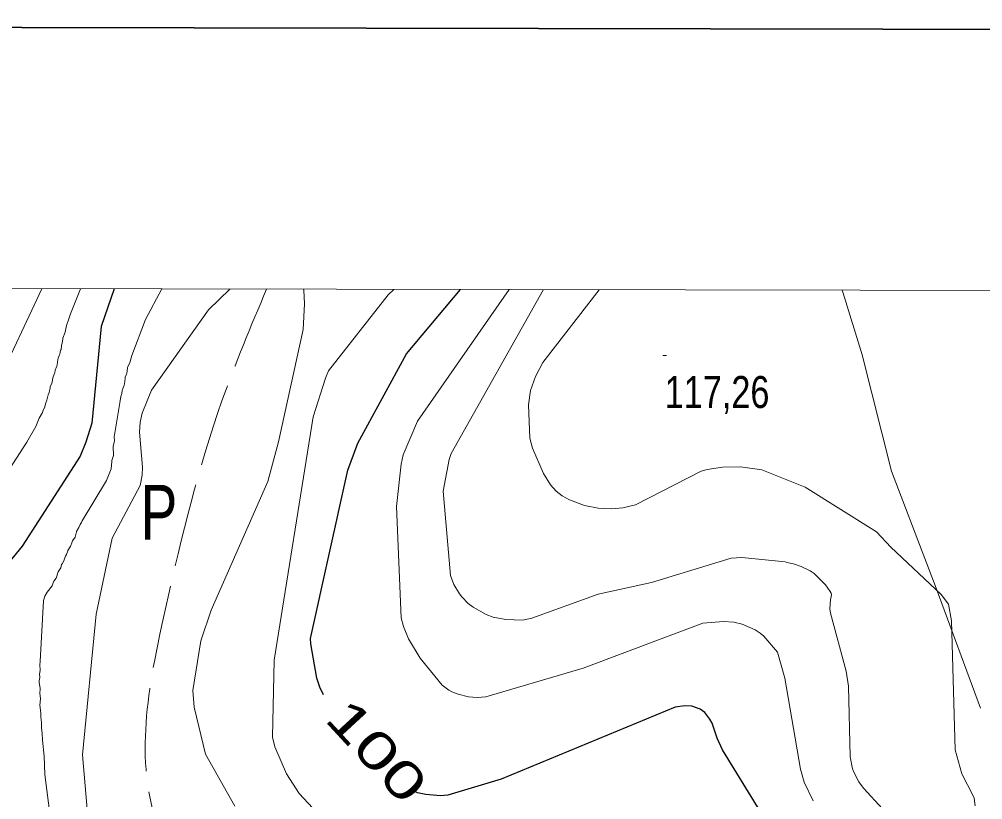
# Model space of a CAD drawing. Extents: x 483843 to 488449, y 4381269 to 4384483.
# Drawn here: x 485206.3 to 485469.7, y 4383993.9 to 4384207.4 of the extents above; entities that cross this region are included whole.
import ezdxf
from ezdxf.enums import TextEntityAlignment as Align

# ---------------------------------------------------------------- set-up
doc = ezdxf.new("R2010")
doc.units = 0
doc.header["$LTSCALE"] = 3.8
doc.linetypes.add('LONG_DASHED', pattern=[7.5, 6, -1.5])
for name, color, linetype, lineweight in [('1', 7, 'Continuous', 13), ('15', 7, 'LONG_DASHED', 13), ('51', 7, 'Continuous', 13), ('7', 7, 'Continuous', 13), ('8', 7, 'Continuous', 25), ('9', 7, 'Continuous', 13)]:
    doc.layers.add(name, color=color, linetype=linetype, lineweight=lineweight)
doc.layers.add('31', color=7, linetype='Continuous')

msp = doc.modelspace()

# ---------------------------------------------------------------- linework, layer by layer
at = {"layer": '1', "lineweight": 35}
msp.add_lwpolyline([(484030.2, 4384207.38), (487748.7, 4384200.21), (487743.96, 4381745.22), (484025.46, 4381752.39)], close=True, dxfattribs=at)
at = {"layer": '1'}
msp.add_lwpolyline([(484100.5, 4384135.8), (487678, 4384129), (487674.1, 4381816.7), (484095.6, 4381823.6)], close=True, dxfattribs=at)
at = {"layer": '15'}
msp.add_spline([(485273.88, 4384133.57), (485261.68, 4384102.99), (485246.34, 4384046.6), (485243.66, 4383988.31), (485262.06, 4383958.01), (485272.03, 4383946.12), (485317.41, 4383923.9), (485357.83, 4383911.49), (485381.49, 4383902.95), (485391.85, 4383898.12), (485398.87, 4383889.56), (485398.94, 4383881.6), (485396.81, 4383874.93), (485387.02, 4383861.66), (485380.16, 4383851.64), (485377.6, 4383843.84), (485381.75, 4383834.9), (485388.53, 4383825.21), (485398.04, 4383818.2), (485407.83, 4383809.57)], degree=3, dxfattribs=at)
at = {"layer": '51'}
msp.add_line((485431.27, 4384133.27), (485431.53, 4384132.44), dxfattribs=at)
msp.add_lwpolyline([(485431.53, 4384132.44), (485436.73, 4384115.58), (485444.75, 4384083.8), (485456.9, 4384051.81), (485469.03, 4384019)], dxfattribs=at)
at = {"layer": '7'}
msp.add_line((485382.23, 4384115.43), (485383.23, 4384115.43), dxfattribs=at)
at = {"layer": '8'}
for points in [[(485232.22, 4384133.65), (485228.63, 4384123.38), (485226.08, 4384096.87), (485224.5, 4384091.73), (485222.92, 4384087.84), (485207.04, 4384063.26), (485200.54, 4384055.29)], [(485289.41, 4384022.58), (485288.43, 4384024.74), (485287.6, 4384027.18), (485285.99, 4384036.58), (485285.91, 4384038.04), (485296.13, 4384084.03), (485298.8, 4384091.48), (485312.18, 4384115.88), (485326.92, 4384133.47)], [(485408.85, 4383990.72), (485408.85, 4383990.73), (485408.84, 4383990.76), (485398.55, 4384007.52), (485397.11, 4384010.79), (485395.74, 4384014.83), (485395.1, 4384015.96), (485393.69, 4384017.76), (485392.39, 4384018.69), (485390.17, 4384019.5), (485388.24, 4384019.56), (485385.61, 4384019.22), (485338, 4383999.51), (485323.41, 4383995.19), (485321.48, 4383994.99), (485317.44, 4383995.33), (485315.19, 4383995.84), (485313.76, 4383996.4)]]:
    msp.add_lwpolyline(points, dxfattribs=at)
at = {"layer": '9'}
for points in [[(485223.03, 4384133.67), (485220.26, 4384126.83), (485219.84, 4384125.43), (485219.15, 4384123.62), (485218.82, 4384121.82), (485218.22, 4384120.13), (485218.18, 4384119.97), (485218.03, 4384118.82), (485217.84, 4384118.25), (485217.8, 4384118.05), (485217.69, 4384117.06), (485217.67, 4384116.96), (485217.47, 4384116.39), (485217.45, 4384116.32), (485217.36, 4384115.78), (485217.29, 4384115.59), (485216.89, 4384114.68), (485216.81, 4384114.33), (485216.66, 4384112.85), (485216.58, 4384112.5), (485216.09, 4384111.36), (485215.97, 4384110.72), (485215.9, 4384110.51), (485215.5, 4384109.59), (485215.42, 4384109.29), (485215.25, 4384108.14), (485215.17, 4384107.85), (485214.76, 4384106.88), (485214.68, 4384106.59), (485214.44, 4384105.26), (485214.2, 4384104.67), (485213.85, 4384103.16), (485213.55, 4384102.48), (485213.14, 4384101.1), (485212.81, 4384100.44), (485212.6, 4384099.85), (485211.75, 4384098.27), (485210.78, 4384095.97), (485208.34, 4384091.75), (485194.8, 4384070.81)], [(485212.48, 4384133.69), (485199.88, 4384107.02)], [(485263.88, 4384133.59), (485258.05, 4384127.9), (485242.39, 4384105.93), (485239.89, 4384099.67), (485239.34, 4384097.16), (485239.14, 4384094.44), (485239.99, 4384084.89), (485239.9, 4384082.7), (485239.34, 4384079.86), (485231.68, 4384065.42), (485227.27, 4384044.7), (485223.53, 4384006.21), (485226.51, 4383972.31)], [(485245.29, 4384133.62), (485240.8, 4384125.24), (485237.02, 4384115.44), (485236.67, 4384114.15), (485236.59, 4384113.67), (485236.49, 4384113.4), (485235.94, 4384112.38), (485235.84, 4384112.03), (485235.64, 4384110.5), (485235.6, 4384110.35), (485235.27, 4384109.47), (485235.21, 4384109.15), (485235.06, 4384107.66), (485234.97, 4384107.27), (485234.43, 4384105.85), (485234.27, 4384105), (485234.01, 4384104.18), (485233.78, 4384102.5), (485232.26, 4384093.2), (485232.28, 4384092.04)], [(485265.23, 4383992.16), (485257.23, 4384006.37), (485254.1, 4384019.22), (485253.7, 4384023.8), (485255.95, 4384037.42), (485258.73, 4384045.72), (485274.26, 4384080.98), (485277.16, 4384091.79), (485283.86, 4384122.54), (485284.27, 4384129.58), (485284.04, 4384133.31), (485283.97, 4384133.55)], [(485331.27, 4383974.8), (485318.84, 4383975.9), (485309.52, 4383977.79), (485298.13, 4383981.91), (485295.7, 4383983.19), (485291.47, 4383986.31), (485282.81, 4383995.66), (485279.34, 4384000.97), (485276.12, 4384008.4), (485275.48, 4384011.03), (485275.92, 4384032.11), (485286.66, 4384098.68), (485289.98, 4384109.25), (485290.83, 4384111.18), (485307.16, 4384132.03), (485308.7, 4384133.5)], [(485340.25, 4384133.44), (485315.16, 4384097.5), (485311.19, 4384088.21), (485310.65, 4384085.69), (485309.45, 4384074.11), (485310.68, 4384043.65), (485311.29, 4384041.28), (485312.66, 4384037.94), (485315.89, 4384032.67), (485321.9, 4384025.21), (485323.73, 4384023.87), (485324.57, 4384023.43), (485326.31, 4384022.77), (485329.11, 4384022.09), (485331.49, 4384021.92), (485333.87, 4384022.08), (485360.43, 4384029.86), (485393.13, 4384042.19), (485398.82, 4384042.64), (485401.66, 4384042.5), (485403.88, 4384041.92), (485407.43, 4384040.38), (485408.83, 4384039.44), (485409.8, 4384038.61), (485413.58, 4384034.32), (485415.56, 4384027.19), (485419.83, 4384002.24), (485420.85, 4383998.76), (485423.3, 4383993.63)], [(485442.31, 4383991.42), (485437.12, 4383997.05), (485435.82, 4383998.83), (485434.52, 4384001.23), (485434.04, 4384002.41), (485433.47, 4384005.66), (485432.96, 4384024.99), (485432.3, 4384029.11), (485428.06, 4384044.92), (485427.87, 4384046.09), (485428.02, 4384048.62), (485428.31, 4384049.97), (485428.2, 4384050.4), (485428.01, 4384050.85), (485426.65, 4384052.67), (485423.55, 4384055.77), (485422.48, 4384056.51), (485420.07, 4384057.74), (485417.93, 4384058.4), (485416.11, 4384058.77), (485415.66, 4384058.94), (485403.79, 4384060.14), (485400.94, 4384059.99), (485379.14, 4384053.36), (485364.53, 4384050.16), (485346.38, 4384043.55), (485343.84, 4384043.05), (485339.3, 4384043.19), (485335.8, 4384043.89), (485333.88, 4384044.61), (485330.35, 4384046.56), (485329.03, 4384047.57), (485327.27, 4384049.39), (485326.64, 4384050.19), (485325.11, 4384052.79), (485324.2, 4384055.24), (485322.14, 4384078.27), (485323.83, 4384086.93), (485324.34, 4384088.57), (485349.62, 4384133.43)], [(485467.63, 4383992.28), (485467.34, 4383994.32), (485467.16, 4383994.83), (485463.95, 4384000.96), (485462.14, 4384007.57), (485461.11, 4384042.8), (485460.33, 4384047.38), (485458.33, 4384050.07), (485444.53, 4384063.02), (485440.66, 4384067.23), (485421.11, 4384079.4), (485409.32, 4384084.17), (485403.43, 4384085.01), (485398.5, 4384084.89), (485394.3, 4384084.2), (485392.71, 4384083.77), (485374.72, 4384074.58), (485371.29, 4384073.71), (485368.15, 4384073.48), (485364.56, 4384073.67), (485360.8, 4384074.41), (485356.67, 4384075.97), (485354.71, 4384077.04), (485353.04, 4384078.32), (485351.54, 4384080), (485349.62, 4384083.18), (485346.62, 4384090.05), (485345.84, 4384092.85), (485345.5, 4384101.9), (485346.08, 4384105.87), (485347.38, 4384109.71), (485349.38, 4384113.53), (485364.8, 4384133.4)], [(485232.28, 4384092.04), (485232.25, 4384091.73), (485231.98, 4384090.56), (485231.95, 4384090.15), (485232.03, 4384088.45), (485232, 4384088.05), (485231.6, 4384086.69), (485231.51, 4384085.16), (485231.44, 4384084.71), (485231.36, 4384084.44), (485230.15, 4384081.22), (485223.44, 4384070.17), (485223.26, 4384069.76), (485222.94, 4384069.19), (485222.6, 4384068.39), (485221.96, 4384067.28), (485221.91, 4384067.17), (485221.8, 4384066.82), (485221.64, 4384066.06), (485221.52, 4384065.77), (485220.85, 4384064.69), (485220.71, 4384064.41), (485220.26, 4384063.2), (485220.19, 4384063.07), (485219.58, 4384062.07), (485219.52, 4384061.95), (485219.19, 4384061), (485218.91, 4384060.5), (485218.84, 4384060.32), (485218.59, 4384059.5), (485218.48, 4384059.28), (485217.97, 4384058.47), (485217.86, 4384058.24), (485217.6, 4384057.33), (485217.48, 4384057.1), (485216.93, 4384056.28), (485216.81, 4384055.99), (485216.48, 4384054.8), (485216.36, 4384054.52), (485215.77, 4384053.71), (485215.65, 4384053.5), (485215.38, 4384052.68), (485215.23, 4384052.42), (485213.86, 4384050.67), (485213.28, 4384049.59), (485212.88, 4384048.43), (485212.03, 4384031.68), (485211.91, 4384030.85), (485211.98, 4384029.35), (485211.97, 4384029.22), (485211.83, 4384028.28), (485211.83, 4384028.19), (485211.87, 4384027.57), (485211.86, 4384027.37), (485211.74, 4384026.45), (485211.76, 4384026.09), (485212, 4384024.36), (485212.01, 4384024.18), (485211.93, 4384023.02), (485212.07, 4384021.55), (485211.94, 4384019.82), (485212.18, 4384017.69), (485212.17, 4384016.47), (485212.33, 4384015.06), (485212.39, 4384013.6), (485212.58, 4384012.01), (485212.66, 4384010.2), (485213.09, 4384005.79), (485213.26, 4384000.82), (485214.83, 4383988.72)]]:
    msp.add_lwpolyline(points, dxfattribs=at)

# ---------------------------------------------------------------- texts
at = {"layer": '31', "width": 0.75}
msp.add_text('P', height=15, dxfattribs=at).set_placement((485244.47, 4384065.04), align=Align.CENTER)
at = {"layer": '7', "width": 0.8}
msp.add_text('117,26', height=8.75, dxfattribs=at).set_placement((485382.73, 4384101.06))
at = {"layer": '8', "width": 1.45}
msp.add_text('100', height=10, rotation=312.676, dxfattribs=at).set_placement((485300.39, 4384003.89), align=Align.CENTER)

doc.saveas('drawing.dxf')
